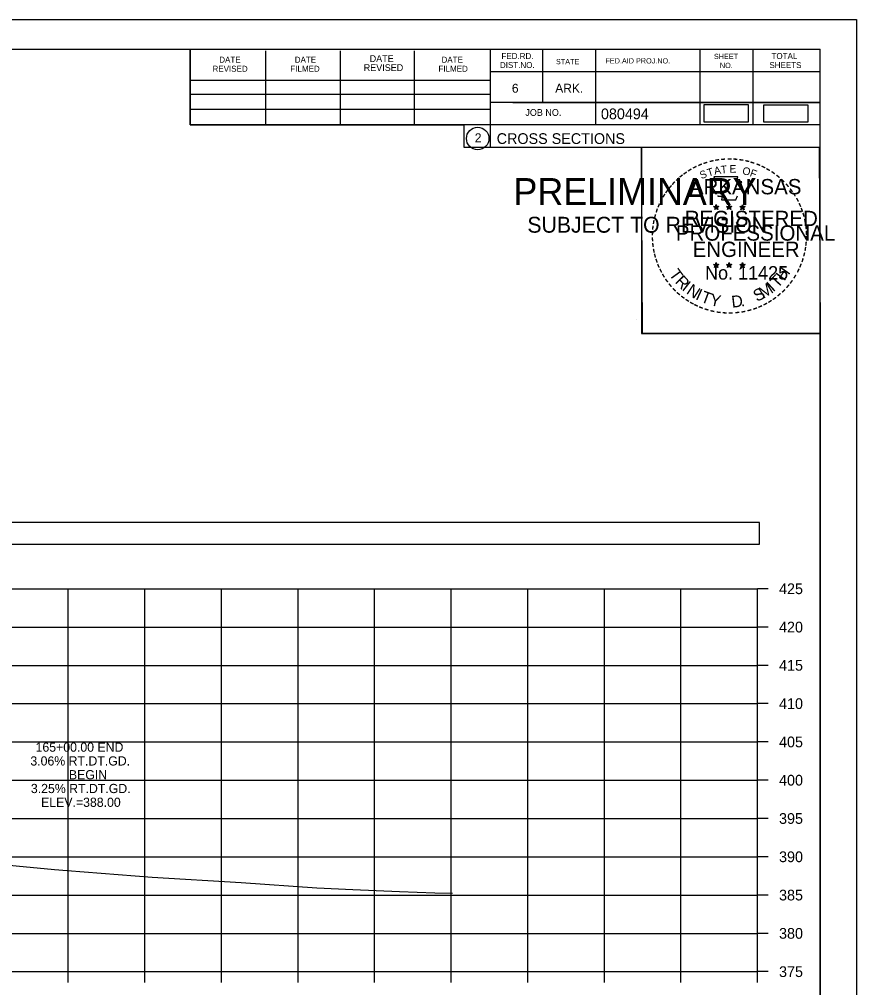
# Model space of a CAD drawing. Extents: x 1376273 to 1384221, y 378927 to 384592.
# Drawn here: x 1378278.1 to 1378387.4, y 380625.4 to 380751.8 of the extents above; entities that cross this region are included whole.
import ezdxf

# ---------------------------------------------------------------- set-up
doc = ezdxf.new("R2010")
doc.units = 0
for name, color, linetype in [('R_Axis', 7, 'Continuous'), ('R_Axis Annot', 7, 'Continuous'), ('R_Border', 7, 'Continuous'), ('R_Border PE', 7, 'Continuous'), ('R_Border Prem', 7, 'Continuous'), ('R_Drive', 7, 'Continuous'), ('R_Exist Surface', 7, 'Continuous'), ('R_Grid', 7, 'Continuous'), ('R_No Plot', 7, 'Continuous'), ('R_Xsect Elev', 7, 'Continuous')]:
    doc.layers.add(name, color=color, linetype=linetype)

msp = doc.modelspace()

# ---------------------------------------------------------------- linework, layer by layer
at = {"layer": 'R_Axis'}
for p, q in [((1378374.46, 380627.49), (1378374.46, 380677.49)), ((1378375.86, 380677.49), (1378374.46, 380677.49)), ((1378375.86, 380672.49), (1378374.46, 380672.49)), ((1378375.86, 380667.49), (1378374.46, 380667.49)), ((1378375.86, 380662.49), (1378374.46, 380662.49)), ((1378375.86, 380657.49), (1378374.46, 380657.49)), ((1378375.86, 380652.49), (1378374.46, 380652.49)), ((1378375.86, 380647.49), (1378374.46, 380647.49)), ((1378375.86, 380642.49), (1378374.46, 380642.49)), ((1378375.86, 380637.49), (1378374.46, 380637.49)), ((1378375.86, 380632.49), (1378374.46, 380632.49)), ((1378074.46, 380627.49), (1378374.46, 380627.49)), ((1378284.46, 380626.09), (1378284.46, 380627.49)), ((1378294.46, 380626.09), (1378294.46, 380627.49)), ((1378304.46, 380626.09), (1378304.46, 380627.49)), ((1378314.46, 380626.09), (1378314.46, 380627.49)), ((1378324.46, 380626.09), (1378324.46, 380627.49)), ((1378334.46, 380626.09), (1378334.46, 380627.49)), ((1378344.46, 380626.09), (1378344.46, 380627.49)), ((1378354.46, 380626.09), (1378354.46, 380627.49)), ((1378364.46, 380626.09), (1378364.46, 380627.49)), ((1378374.46, 380626.09), (1378374.46, 380627.49)), ((1378375.86, 380627.49), (1378374.46, 380627.49))]:
    msp.add_line(p, q, dxfattribs=at)
at = {"layer": 'R_Axis Annot'}
msp.add_lwpolyline([(1378072.9, 380683.32), (1378374.7, 380683.32), (1378374.7, 380686.14), (1378072.9, 380686.14)], close=True, dxfattribs=at)
at = {"layer": 'R_Border'}
for p, q in [((1378066.46, 380747.95), (1378382.64, 380747.95)), ((1378300.38, 380738.07), (1378300.38, 380747.95)), ((1378310.24, 380738.07), (1378310.24, 380747.75)), ((1378320, 380738.07), (1378320, 380747.75)), ((1378329.68, 380738.07), (1378329.68, 380747.75)), ((1378339.54, 380747.95), (1378339.54, 380735.15)), ((1378346.38, 380747.95), (1378346.38, 380741.01)), ((1378353.32, 380747.95), (1378353.32, 380738.07)), ((1378366.9, 380747.95), (1378366.9, 380738.07)), ((1378373.84, 380747.95), (1378373.84, 380738.07)), ((1378382.64, 380542.49), (1378382.64, 380747.95)), ((1378300.38, 380743.93), (1378339.54, 380743.93)), ((1378382.64, 380745.01), (1378339.54, 380745.01)), ((1378382.64, 380745.03), (1378382.64, 380745.03)), ((1378300.38, 380742.07), (1378339.54, 380742.07)), ((1378300.38, 380738.07), (1378300.38, 380740.13)), ((1378300.38, 380740.13), (1378339.54, 380740.13)), ((1378382.64, 380741.01), (1378339.54, 380741.01)), ((1378342.5, 380741.01), (1378382.64, 380741.01)), ((1378382.64, 380738.07), (1378300.38, 380738.07)), ((1378339.54, 380735.15), (1378382.64, 380735.15))]:
    msp.add_line(p, q, dxfattribs=at)
msp.add_circle((1378337.92, 380736.29), 1.47, dxfattribs=at)
at = {"layer": 'R_Border PE'}
for p, q in [((1378368.72, 380727.41), (1378369.07, 380727.3)), ((1378368.72, 380727.41), (1378368.98, 380727.36)), ((1378368.72, 380727.41), (1378368.96, 380727.29)), ((1378369.07, 380727.66), (1378369.03, 380727.41)), ((1378369.07, 380727.3), (1378369.07, 380727.66)), ((1378369.07, 380727.66), (1378369.12, 380727.41)), ((1378369.42, 380727.41), (1378369.07, 380727.3)), ((1378369.42, 380727.41), (1378369.13, 380727.36)), ((1378369.42, 380727.41), (1378369.21, 380727.31)), ((1378370.39, 380727.41), (1378370.74, 380727.3)), ((1378370.39, 380727.41), (1378370.65, 380727.36)), ((1378370.39, 380727.41), (1378370.63, 380727.29)), ((1378370.74, 380727.66), (1378370.7, 380727.41)), ((1378370.74, 380727.3), (1378370.74, 380727.66)), ((1378370.74, 380727.66), (1378370.79, 380727.41)), ((1378371.09, 380727.41), (1378370.74, 380727.3)), ((1378371.09, 380727.41), (1378370.8, 380727.36)), ((1378371.09, 380727.41), (1378370.88, 380727.31)), ((1378372.16, 380727.4), (1378372.51, 380727.29)), ((1378372.16, 380727.4), (1378372.41, 380727.35)), ((1378372.16, 380727.4), (1378372.39, 380727.28)), ((1378372.51, 380727.65), (1378372.46, 380727.4)), ((1378372.51, 380727.29), (1378372.51, 380727.65)), ((1378372.51, 380727.65), (1378372.55, 380727.4)), ((1378372.85, 380727.4), (1378372.51, 380727.29)), ((1378372.85, 380727.4), (1378372.57, 380727.35)), ((1378372.85, 380727.4), (1378372.65, 380727.3)), ((1378368.86, 380727), (1378369.07, 380727.3)), ((1378368.86, 380727), (1378368.98, 380727.25)), ((1378368.86, 380727), (1378369.07, 380727.22)), ((1378369.28, 380727), (1378369.07, 380727.3)), ((1378369.28, 380727), (1378369.07, 380727.22)), ((1378369.28, 380727), (1378369.15, 380727.29)), ((1378370.53, 380727), (1378370.74, 380727.3)), ((1378370.53, 380727), (1378370.65, 380727.25)), ((1378370.53, 380727), (1378370.74, 380727.22)), ((1378370.95, 380727), (1378370.74, 380727.3)), ((1378370.95, 380727), (1378370.74, 380727.22)), ((1378370.95, 380727), (1378370.82, 380727.29)), ((1378372.29, 380726.99), (1378372.51, 380727.29)), ((1378372.29, 380726.99), (1378372.42, 380727.23)), ((1378372.29, 380726.99), (1378372.5, 380727.21)), ((1378372.72, 380726.99), (1378372.5, 380727.2)), ((1378372.72, 380726.99), (1378372.51, 380727.29)), ((1378372.72, 380726.99), (1378372.58, 380727.28)), ((1378368.72, 380719.84), (1378369.07, 380719.73)), ((1378368.72, 380719.84), (1378368.97, 380719.79)), ((1378368.72, 380719.84), (1378368.96, 380719.71)), ((1378369.07, 380720.09), (1378369.03, 380719.84)), ((1378369.07, 380719.73), (1378369.07, 380720.09)), ((1378369.07, 380720.09), (1378369.12, 380719.84)), ((1378369.41, 380719.84), (1378369.07, 380719.73)), ((1378369.41, 380719.84), (1378369.13, 380719.79)), ((1378369.41, 380719.84), (1378369.21, 380719.73)), ((1378370.39, 380719.84), (1378370.74, 380719.73)), ((1378370.39, 380719.84), (1378370.64, 380719.79)), ((1378370.39, 380719.84), (1378370.62, 380719.71)), ((1378370.74, 380720.09), (1378370.7, 380719.84)), ((1378370.74, 380719.73), (1378370.74, 380720.09)), ((1378370.74, 380720.09), (1378370.79, 380719.84)), ((1378371.08, 380719.84), (1378370.74, 380719.73)), ((1378371.08, 380719.84), (1378370.8, 380719.79)), ((1378371.08, 380719.84), (1378370.88, 380719.73)), ((1378372.15, 380719.83), (1378372.5, 380719.72)), ((1378372.15, 380719.83), (1378372.41, 380719.78)), ((1378372.15, 380719.83), (1378372.39, 380719.7)), ((1378372.5, 380720.08), (1378372.46, 380719.83)), ((1378372.5, 380719.72), (1378372.5, 380720.08)), ((1378372.5, 380720.08), (1378372.55, 380719.83)), ((1378372.85, 380719.83), (1378372.5, 380719.72)), ((1378372.85, 380719.83), (1378372.56, 380719.78)), ((1378372.85, 380719.83), (1378372.65, 380719.72)), ((1378368.85, 380719.43), (1378369.07, 380719.73)), ((1378368.85, 380719.43), (1378368.98, 380719.67)), ((1378368.85, 380719.43), (1378369.07, 380719.65)), ((1378369.28, 380719.43), (1378369.07, 380719.73)), ((1378369.28, 380719.43), (1378369.07, 380719.64)), ((1378369.28, 380719.43), (1378369.14, 380719.72)), ((1378370.52, 380719.43), (1378370.74, 380719.73)), ((1378370.52, 380719.43), (1378370.65, 380719.67)), ((1378370.52, 380719.43), (1378370.73, 380719.65)), ((1378370.95, 380719.43), (1378370.73, 380719.64)), ((1378370.95, 380719.43), (1378370.74, 380719.73)), ((1378370.95, 380719.43), (1378370.81, 380719.72)), ((1378372.29, 380719.42), (1378372.5, 380719.72)), ((1378372.29, 380719.42), (1378372.41, 380719.66)), ((1378372.29, 380719.42), (1378372.5, 380719.64)), ((1378372.72, 380719.42), (1378372.5, 380719.72)), ((1378372.72, 380719.42), (1378372.5, 380719.63)), ((1378372.72, 380719.42), (1378372.58, 380719.71))]:
    msp.add_line(p, q, dxfattribs=at)
for points in [[(1378368.76, 380731.29), (1378369.03, 380730.46)], [(1378372.27, 380730.37), (1378372.42, 380730.65), (1378371.73, 380730.63), (1378371.88, 380731.29), (1378368.76, 380731.29)], [(1378369.26, 380728.86), (1378369.26, 380728.78), (1378369.82, 380728.76), (1378369.76, 380728.29), (1378371.63, 380728.29), (1378371.84, 380728.82)], [(1378369.07, 380727.66), (1378369.28, 380727), (1378368.72, 380727.41), (1378369.42, 380727.41), (1378368.86, 380727), (1378369.07, 380727.66)], [(1378370.74, 380727.66), (1378370.95, 380727), (1378370.39, 380727.41), (1378371.09, 380727.41), (1378370.53, 380727), (1378370.74, 380727.66)], [(1378372.51, 380727.65), (1378372.72, 380726.99), (1378372.16, 380727.4), (1378372.85, 380727.4), (1378372.29, 380726.99), (1378372.51, 380727.65)], [(1378369.07, 380720.09), (1378369.28, 380719.43), (1378368.72, 380719.84), (1378369.41, 380719.84), (1378368.85, 380719.43), (1378369.07, 380720.09)], [(1378370.74, 380720.09), (1378370.95, 380719.43), (1378370.39, 380719.84), (1378371.08, 380719.84), (1378370.52, 380719.43), (1378370.74, 380720.09)], [(1378372.5, 380720.08), (1378372.72, 380719.42), (1378372.15, 380719.83), (1378372.85, 380719.83), (1378372.29, 380719.42), (1378372.5, 380720.08)]]:
    msp.add_lwpolyline(points, dxfattribs=at)
for centre, radius in [((1378369.07, 380727.3), 0.172), ((1378369.07, 380727.3), 0.145), ((1378369.07, 380727.3), 0.116), ((1378369.07, 380727.3), 0.0991), ((1378369.07, 380727.3), 0.0747), ((1378370.74, 380727.3), 0.172), ((1378370.74, 380727.3), 0.145), ((1378370.74, 380727.3), 0.116), ((1378370.74, 380727.3), 0.0991), ((1378370.74, 380727.3), 0.0747), ((1378372.5, 380727.29), 0.172), ((1378372.5, 380727.29), 0.145), ((1378372.5, 380727.29), 0.116), ((1378372.5, 380727.29), 0.0991), ((1378372.5, 380727.29), 0.0747), ((1378369.07, 380727.3), 0.0495), ((1378369.07, 380727.3), 0.0296), ((1378370.74, 380727.3), 0.0495), ((1378370.74, 380727.3), 0.0296), ((1378372.5, 380727.29), 0.0495), ((1378372.5, 380727.29), 0.0296), ((1378369.07, 380719.72), 0.172), ((1378369.07, 380719.72), 0.145), ((1378369.07, 380719.72), 0.116), ((1378369.07, 380719.72), 0.0991), ((1378369.07, 380719.72), 0.0747), ((1378369.07, 380719.72), 0.0495), ((1378370.74, 380719.72), 0.172), ((1378370.74, 380719.72), 0.145), ((1378370.74, 380719.72), 0.116), ((1378370.74, 380719.72), 0.0991), ((1378370.74, 380719.72), 0.0747), ((1378370.74, 380719.72), 0.0495), ((1378372.5, 380719.71), 0.172), ((1378372.5, 380719.71), 0.145), ((1378372.5, 380719.71), 0.116), ((1378372.5, 380719.71), 0.0991), ((1378372.5, 380719.71), 0.0747), ((1378369.07, 380719.72), 0.0296), ((1378370.74, 380719.72), 0.0296), ((1378372.5, 380719.71), 0.0495), ((1378372.5, 380719.71), 0.0296)]:
    msp.add_circle(centre, radius, dxfattribs=at)
at = {"layer": 'R_Drive'}
for points in [[(1378367.43, 380738.48), (1378373.26, 380738.48), (1378373.26, 380740.67), (1378367.43, 380740.67)], [(1378375.24, 380738.45), (1378381.08, 380738.45), (1378381.08, 380740.64), (1378375.24, 380740.64)]]:
    msp.add_lwpolyline(points, close=True, dxfattribs=at)
at = {"layer": 'R_Exist Surface'}
msp.add_lwpolyline([(1378267.6, 380642.28), (1378282.67, 380640.83), (1378284.31, 380640.7), (1378295.41, 380639.85), (1378307.03, 380639.12), (1378316.9, 380638.44), (1378321.63, 380638.22), (1378327.69, 380637.94), (1378332.33, 380637.77), (1378334.62, 380637.72)], dxfattribs=at)
at = {"layer": 'R_Grid'}
for p, q in [((1378074.46, 380677.49), (1378374.46, 380677.49)), ((1378284.46, 380627.49), (1378284.46, 380677.49)), ((1378294.46, 380627.49), (1378294.46, 380677.49)), ((1378304.46, 380627.49), (1378304.46, 380677.49)), ((1378314.46, 380627.49), (1378314.46, 380677.49)), ((1378324.46, 380627.49), (1378324.46, 380677.49)), ((1378334.46, 380627.49), (1378334.46, 380677.49)), ((1378344.46, 380627.49), (1378344.46, 380677.49)), ((1378354.46, 380627.49), (1378354.46, 380677.49)), ((1378364.46, 380627.49), (1378364.46, 380677.49)), ((1378374.46, 380627.49), (1378374.46, 380677.49)), ((1378074.46, 380672.49), (1378374.46, 380672.49)), ((1378074.46, 380667.49), (1378374.46, 380667.49)), ((1378074.46, 380662.49), (1378374.46, 380662.49)), ((1378074.46, 380657.49), (1378374.46, 380657.49)), ((1378074.46, 380652.49), (1378374.46, 380652.49)), ((1378074.46, 380647.49), (1378374.46, 380647.49)), ((1378074.46, 380642.49), (1378374.46, 380642.49)), ((1378074.46, 380637.49), (1378374.46, 380637.49)), ((1378074.46, 380632.49), (1378374.46, 380632.49)), ((1378074.46, 380627.49), (1378374.46, 380627.49))]:
    msp.add_line(p, q, dxfattribs=at)
at = {"layer": 'R_No Plot'}
for p, q in [((1378054.06, 380751.85), (1378387.39, 380751.85)), ((1378358.67, 380712.7), (1378358.67, 380712.7))]:
    msp.add_line(p, q, dxfattribs=at)
for points in [[(1378054.05, 380751.85), (1378387.39, 380751.85), (1378387.39, 380538.51), (1378054.05, 380538.51)], [(1378300.38, 380747.95), (1378300.38, 380738.07), (1378336.11, 380738.07), (1378336.11, 380735.15), (1378359.31, 380735.15), (1378359.31, 380710.82), (1378382.64, 380710.82), (1378382.64, 380542.49), (1378066.46, 380542.49), (1378066.46, 380747.95)], [(1378359.31, 380735.15), (1378382.52, 380735.15), (1378382.64, 380710.82), (1378359.43, 380710.82)]]:
    msp.add_lwpolyline(points, close=True, dxfattribs=at)

# ---------------------------------------------------------------- texts
at = {"layer": 'R_Axis Annot'}
for s, p in [('425', (1378377.26, 380676.79)), ('420', (1378377.26, 380671.79)), ('415', (1378377.26, 380666.79)), ('410', (1378377.26, 380661.79)), ('405', (1378377.26, 380656.79)), ('400', (1378377.26, 380651.79)), ('395', (1378377.26, 380646.79)), ('390', (1378377.26, 380641.79)), ('385', (1378377.26, 380636.79)), ('380', (1378377.26, 380631.79)), ('375', (1378377.26, 380626.79))]:
    msp.add_text(s, height=1.4, dxfattribs=at).set_placement(p)
at = {"layer": 'R_Border'}
for s, height, p in [('DATE', 0.782, (1378304.18, 380746.19)), ('DATE', 0.782, (1378314.04, 380746.19)), ('DATE', 0.879, (1378323.82, 380746.29)), ('DATE', 0.782, (1378333.2, 380746.19)), ('FED.RD.', 0.782, (1378341.02, 380746.67)), ('STATE', 0.684, (1378348.14, 380745.99)), ('FED.AID PROJ.NO.', 0.684, (1378354.6, 380746.09)), ('SHEET', 0.684, (1378368.76, 380746.67)), ('TOTAL', 0.782, (1378376.28, 380746.67)), ('REVISED', 0.782, (1378303.3, 380745.01)), ('FILMED', 0.782, (1378313.46, 380745.01)), ('REVISED', 0.879, (1378323.04, 380745.11)), ('FILMED', 0.782, (1378332.8, 380745.01)), ('DIST.NO.', 0.782, (1378340.82, 380745.49)), ('NO.', 0.684, (1378369.54, 380745.49)), ('SHEETS', 0.782, (1378376, 380745.49)), ('6', 1.17, (1378342.38, 380742.27)), ('ARK.', 1.172, (1378348.04, 380742.27)), ('JOB NO.', 0.879, (1378344.14, 380739.25)), ('080494', 1.4, (1378354.01, 380738.81)), ('2', 1.17, (1378337.54, 380735.8)), ('CROSS SECTIONS', 1.4, (1378340.4, 380735.58))]:
    msp.add_text(s, height=height, rotation=360, dxfattribs=at).set_placement(p)
at = {"layer": 'R_Border PE'}
for s, height, rotation, p in [('-', 1.6, 5.8968, (1378369.67, 380732.93)), ('-', 1.6, 0.1862, (1378370.44, 380733)), ('-', 1.6, 357.743, (1378371.16, 380732.99)), ('-', 1.6, 28.7918, (1378366.24, 380731.83)), ('-', 1.6, 24.3072, (1378366.88, 380732.15)), ('-', 1.6, 19.1761, (1378367.51, 380732.41)), ('T', 1, 16.4036, (1378368.03, 380731.3)), ('-', 1.6, 13.6301, (1378368.26, 380732.66)), ('A', 1, 11.2132, (1378368.86, 380731.55)), ('-', 1.6, 10.2193, (1378368.94, 380732.82)), ('T', 1, 6.0228, (1378369.71, 380731.71)), ('E', 1, 0.8323, (1378370.81, 380731.82)), ('-', 1.6, 352.1617, (1378371.91, 380732.93)), ('O', 1, 350.4515, (1378372.42, 380731.61)), ('-', 1.6, 347.2049, (1378372.63, 380732.82)), ('-', 1.6, 342.3362, (1378373.26, 380732.66)), ('-', 1.6, 337.8551, (1378374, 380732.44)), ('-', 1.6, 334.1211, (1378374.63, 380732.17)), ('-', 1.6, 329.6409, (1378375.21, 380731.88)), ('-', 1.6, 42.9622, (1378364.16, 380730.27)), ('-', 1.6, 38.9507, (1378364.59, 380730.69)), ('-', 1.6, 36.2317, (1378365.07, 380731.06)), ('-', 1.6, 34.0636, (1378365.65, 380731.46)), ('S', 1, 21.594, (1378367.12, 380730.97)), ('F', 1, 340.0707, (1378373.37, 380731.39)), ('-', 1.6, 325.8627, (1378375.85, 380731.52)), ('-', 1.6, 320.5297, (1378376.46, 380731.1)), ('-', 1.6, 50.6142, (1378363.31, 380729.3)), ('-', 1.6, 48.423, (1378363.71, 380729.79)), ('ARKANSAS', 2, 360, (1378365.62, 380729)), ('-', 1.6, 315.5786, (1378377.06, 380730.61)), ('-', 1.6, 309.8797, (1378377.63, 380730.06)), ('-', 1.6, 58.0706, (1378362.57, 380728.21)), ('-', 1.6, 54.2325, (1378362.9, 380728.74)), ('-', 1.6, 306.6522, (1378378.15, 380729.46)), ('-', 1.4, 303.6753, (1378378.64, 380728.89)), ('-', 1.6, 67.7743, (1378362, 380726.99)), ('-', 1.6, 62.8713, (1378362.26, 380727.6)), ('-', 1.6, 299.6684, (1378378.96, 380728.28)), ('-', 1.6, 294.6628, (1378379.28, 380727.67)), ('-', 1.6, 75.461, (1378361.58, 380725.64)), ('-', 1.6, 72.3945, (1378361.78, 380726.36)), ('REGISTERED', 2, 360, (1378364.94, 380724.85)), ('DWB', 0.01, 360, (1378369.06, 380727.29)), ('DWB', 0.01, 360, (1378370.73, 380727.29)), ('DWB', 0.01, 360, (1378372.49, 380727.28)), ('-', 1.6, 290.5728, (1378379.54, 380727.09)), ('-', 1.6, 285.1233, (1378379.77, 380726.51)), ('-', 1.6, 85.1863, (1378361.37, 380724.24)), ('-', 1.6, 81.2013, (1378361.45, 380724.93)), ('PROFESSIONAL', 2, 360, (1378363.79, 380722.95)), ('-', 1.6, 280.5493, (1378379.97, 380725.77)), ('-', 1.6, 276.5962, (1378380.13, 380725)), ('-', 1.6, 89.0622, (1378361.35, 380723.54)), ('-', 1.6, 274.3301, (1378380.19, 380724.28)), ('-', 1.6, 94.1959, (1378361.38, 380722.81)), ('-', 1.6, 98.9479, (1378361.46, 380722.14)), ('ENGINEER', 2, 360, (1378365.98, 380720.82)), ('-', 1.6, 263.5172, (1378380.21, 380722.98)), ('-', 1.6, 269.9407, (1378380.23, 380723.65)), ('-', 1.6, 101.7149, (1378361.59, 380721.41)), ('-', 1.6, 105.4578, (1378361.75, 380720.82)), ('-', 1.6, 255.7626, (1378380.03, 380721.65)), ('-', 1.6, 260.9953, (1378380.14, 380722.33)), ('-', 1.6, 109.0874, (1378361.97, 380720.19)), ('-', 1.6, 114.0643, (1378362.22, 380719.59)), ('-', 1.6, 247.8887, (1378379.62, 380720.26)), ('-', 1.6, 252.8681, (1378379.85, 380720.93)), ('-', 1.6, 115.7289, (1378362.53, 380718.97)), ('-', 1.6, 120.4471, (1378362.88, 380718.39)), ('T', 1.54, 306.0406, (1378362.83, 380718.56)), ('No. 11425', 1.757, 360, (1378367.6, 380717.87)), ('DWB', 0.01, 360, (1378369.05, 380719.72)), ('DWB', 0.01, 360, (1378370.72, 380719.72)), ('DWB', 0.01, 360, (1378372.49, 380719.71)), ('T', 1.54, 46.6444, (1378377.06, 380716.66)), ('H', 1.54, 54.6088, (1378377.95, 380717.6)), ('-', 1.6, 239.0712, (1378378.97, 380718.88)), ('-', 1.6, 244.6197, (1378379.36, 380719.63)), ('-', 1.6, 125.8934, (1378363.29, 380717.82)), ('-', 1.6, 130.7181, (1378363.75, 380717.27)), ('R', 1.54, 314.005, (1378363.59, 380717.52)), ('I', 1.54, 321.9694, (1378364.49, 380716.58)), ('N', 1.54, 326.5002, (1378365.06, 380716.11)), ('M', 1.54, 32.6563, (1378375.21, 380715.33)), ('I', 1.54, 42.1136, (1378376.5, 380716.18)), ('-', 1.6, 231.2538, (1378378.14, 380717.66)), ('-', 1.6, 233.8452, (1378378.57, 380718.22)), ('-', 1.6, 134.2238, (1378364.27, 380716.73)), ('-', 1.6, 138.9338, (1378364.79, 380716.26)), ('I', 1.54, 335.3603, (1378366.26, 380715.33)), ('T', 1.54, 339.8912, (1378366.93, 380715)), ('Y', 1.54, 347.8556, (1378368.14, 380714.55)), ('S', 1.54, 26.9312, (1378374.37, 380714.93)), ('-', 1.6, 221.0851, (1378377.13, 380716.59)), ('-', 1.6, 225.7653, (1378377.66, 380717.09)), ('-', 1.6, 144.6463, (1378365.35, 380715.86)), ('-', 1.6, 148.0898, (1378365.91, 380715.49)), ('-', 1.6, 151.5704, (1378366.49, 380715.16)), ('D', 1.54, 6.3969, (1378371.13, 380714.19)), ('-', 1.6, 207.3568, (1378375.49, 380715.38)), ('-', 1.6, 212.2491, (1378376.05, 380715.73)), ('-', 1.6, 215.7363, (1378376.59, 380716.11)), ('-', 1.6, 154.6002, (1378367.01, 380714.91)), ('-', 1.6, 158.5612, (1378367.63, 380714.66)), ('-', 1.6, 162.7983, (1378368.32, 380714.45)), ('-', 1.6, 167.5555, (1378369.04, 380714.28)), ('-', 1.6, 173.1155, (1378369.81, 380714.17)), ('-', 1.6, 176.5183, (1378370.56, 380714.12)), ('-', 1.6, 181.5918, (1378371.3, 380714.14)), ('-', 1.6, 185.8167, (1378372.11, 380714.22)), ('-', 1.6, 191.2858, (1378372.84, 380714.35)), ('.', 1.54, 13.7642, (1378372.32, 380714.32)), ('-', 1.6, 195.4743, (1378373.57, 380714.55)), ('-', 1.6, 200.7184, (1378374.25, 380714.79)), ('-', 1.6, 204.2516, (1378374.87, 380715.06))]:
    msp.add_text(s, height=height, rotation=rotation, dxfattribs=at).set_placement(p)
at = {"layer": 'R_Border Prem'}
for s, height, p in [('PRELIMINARY', 3.5, (1378342.59, 380727.62)), ('DWB', 0.01, (1378343.33, 380729.47)), ('SUBJECT TO REVISION', 2.0751, (1378344.4, 380723.99))]:
    msp.add_text(s, height=height, rotation=360, dxfattribs=at).set_placement(p)
at = {"layer": 'R_Xsect Elev'}
for s, p in [('165+00.00 END', (1378280.2, 380656.21)), ('3.06% RT.DT.GD.', (1378279.52, 380654.41)), ('BEGIN', (1378284.55, 380652.61)), ('3.25% RT.DT.GD.', (1378279.59, 380650.81)), ('ELEV.=388.00', (1378280.92, 380649.01))]:
    msp.add_text(s, height=1.2, rotation=360, dxfattribs=at).set_placement(p)

doc.saveas('drawing.dxf')
